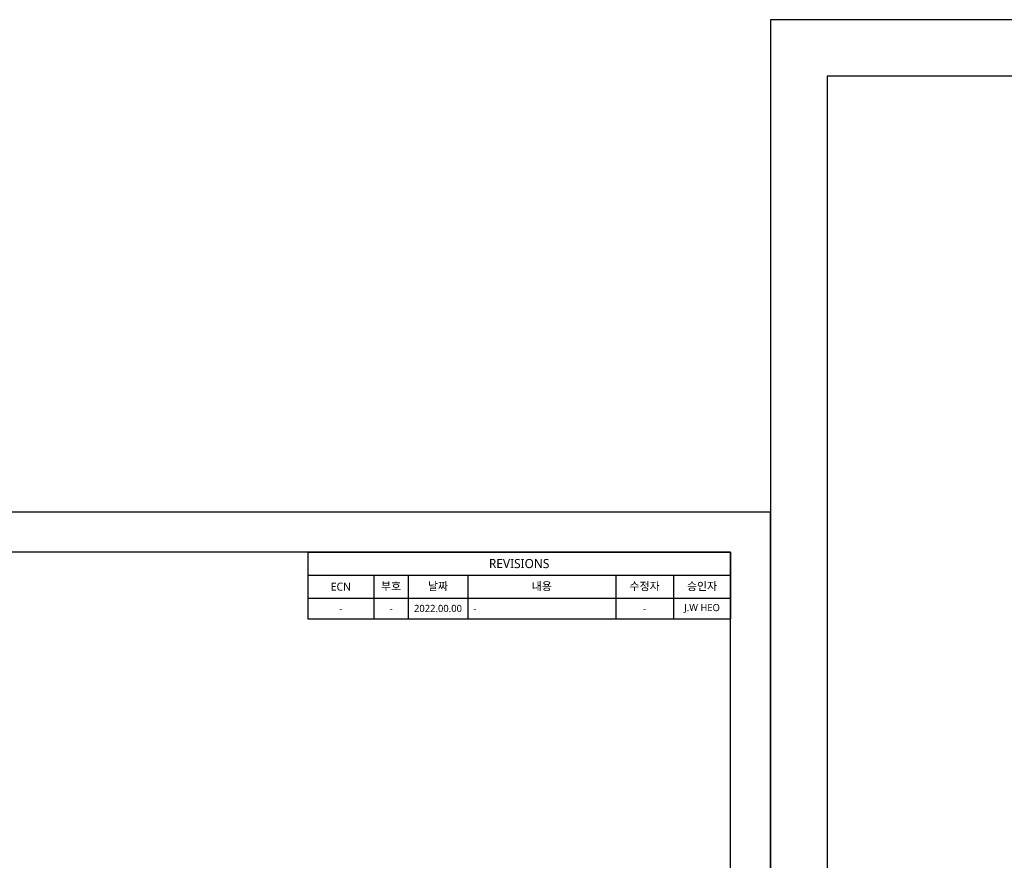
# Model space of a CAD drawing. Header units: millimetres. Extents: x 0 to 4378, y 0 to 2376.
# Tile 265 of 340: x 3596 to 3842, y 210 to 420. Entities that reach past the tile are written whole.
import ezdxf
from ezdxf.enums import TextEntityAlignment as Align

# ---------------------------------------------------------------- set-up
doc = ezdxf.new("R2010")
doc.units = ezdxf.units.MM
doc.header["$LTSCALE"] = 0.2
doc.layers.add('05_Section Line', color=3, linetype='Continuous')
doc.styles.add('Rainbow-2.5 Style', font='malgunsl.ttf')
doc.styles.add('Rainbow-4.0 Style', font='malgunsl.ttf')

# ---------------------------------------------------------------- blocks, each defined once
blk = doc.blocks.new('A$C04cd0c3c1123')
blk.add_lwpolyline([(0, 0), (420, 0), (420, 297), (0, 297)], close=True)
at = {"layer": '05_Section Line', "linetype": 'Continuous'}
blk.add_lwpolyline([(410, 10), (410, 287), (10, 287), (10, 10)], close=True, dxfattribs=at)
at = {"linetype": 'Continuous', "style": 'Rainbow-2.5 Style'}
for tag, p in [('PART_NAME', (371.5, 54.62)), ('DRAWING_NO', (364.5, 45.87)), ('REV', (401.25, 45.87)), ('제도', (383.75, 37.06)), ('DATE_1', (401.25, 37.06)), ('SCALE', (340, 34.5)), ('MATERIAL', (361, 34.5)), ('검도', (383.75, 30.06)), ('DATE_2', (401.25, 30.06)), ('승인', (383.75, 23.06)), ('DATE_3', (401.25, 23.06)), ('REFERENCE', (361, 20.5)), ('PAGE', (383.75, 16.12))]:
    blk.add_attdef(tag, text='', height=2.5, dxfattribs=at).set_placement(p, align=Align.MIDDLE_CENTER)
blk = doc.blocks.new('*T142')
at = {"color": 2, "transparency": 16777216}
for p, q in [((0, 0), (105.7, 0)), ((0, 0), (0, -16.67)), ((105.7, 0), (105.7, -16.67)), ((0, -5.77), (105.7, -5.77)), ((16.54, -5.77), (16.54, -16.67)), ((25.09, -5.77), (25.09, -16.67)), ((40.01, -5.77), (40.01, -16.67)), ((76.99, -5.77), (76.99, -16.67)), ((91.41, -5.77), (91.41, -16.67)), ((0, -11.54), (105.7, -11.54)), ((0, -16.67), (105.7, -16.67))]:
    blk.add_line(p, q, dxfattribs=at)
at = {"transparency": 16777216, "insert": (52.85, -2.88), "char_height": 2.277, "width": 102.9679, "attachment_point": 5, "style": 'Rainbow-2.5 Style'}
blk.add_mtext('REVISIONS', dxfattribs=at)
at = {"color": 7, "transparency": 16777216, "char_height": 2, "attachment_point": 5, "style": 'Rainbow-2.5 Style'}
for s, insert, width in [('ECN', (8.27, -8.65), 13.8104), ('부호', (20.82, -8.65), 5.8198), ('날짜', (32.55, -8.65), 12.1814), ('내용', (58.5, -8.65), 34.2539), ('수정자', (84.2, -8.65), 11.6854), ('승인자', (98.56, -8.65), 11.5568)]:
    blk.add_mtext(s, dxfattribs=dict(at, insert=insert, width=width))
at = {"color": 4, "transparency": 16777216, "char_height": 1.8, "style": 'Rainbow-2.5 Style'}
for s, insert, width, attachment_point in [('-', (8.27, -14.1), 13.8104, 5), ('-', (20.82, -14.1), 5.8198, 5), ('2022.00.00', (32.55, -14.1), 12.1814, 5), ('-', (41.37, -14.1), 34.2539, 4), ('-', (84.2, -14.1), 11.6854, 5), ('J.W HEO', (98.56, -14.1), 11.5568, 5)]:
    blk.add_mtext(s, dxfattribs=dict(at, insert=insert, width=width, attachment_point=attachment_point))
blk = doc.blocks.new('A$C5c51ae111123')
blk.add_lwpolyline([(0, 0), (594, 0), (594, 420), (0, 420)], close=True)
at = {"layer": '05_Section Line', "linetype": 'Continuous'}
blk.add_lwpolyline([(579.86, 14.14), (579.86, 405.9), (14.14, 405.9), (14.14, 14.14)], close=True, dxfattribs=at)
at = {"linetype": 'Continuous', "style": 'Rainbow-4.0 Style'}
for tag, p in [('PART_NAME', (525.41, 77.26)), ('DRAWING_NO', (515.51, 64.88)), ('REV', (567.48, 64.88)), ('제도', (542.73, 52.41)), ('DATE_1', (567.48, 52.41)), ('SCALE', (480.86, 48.79)), ('MATERIAL', (510.56, 48.79)), ('검도', (542.73, 42.51)), ('DATE_2', (567.48, 42.51)), ('승인', (542.73, 32.61)), ('DATE_3', (567.48, 32.61)), ('REFERENCE', (510.56, 28.99)), ('PAGE', (542.73, 22.81))]:
    blk.add_attdef(tag, text='', height=3.54, dxfattribs=at).set_placement(p, align=Align.MIDDLE_CENTER)

msp = doc.modelspace()

# ---------------------------------------------------------------- block references
for name, p in [('A$C5c51ae111123', (3784, 0)), ('A$C04cd0c3c1123', (3364, 0)), ('*T142', (3668.3, 287))]:
    msp.add_blockref(name, p)

doc.saveas('drawing.dxf')
